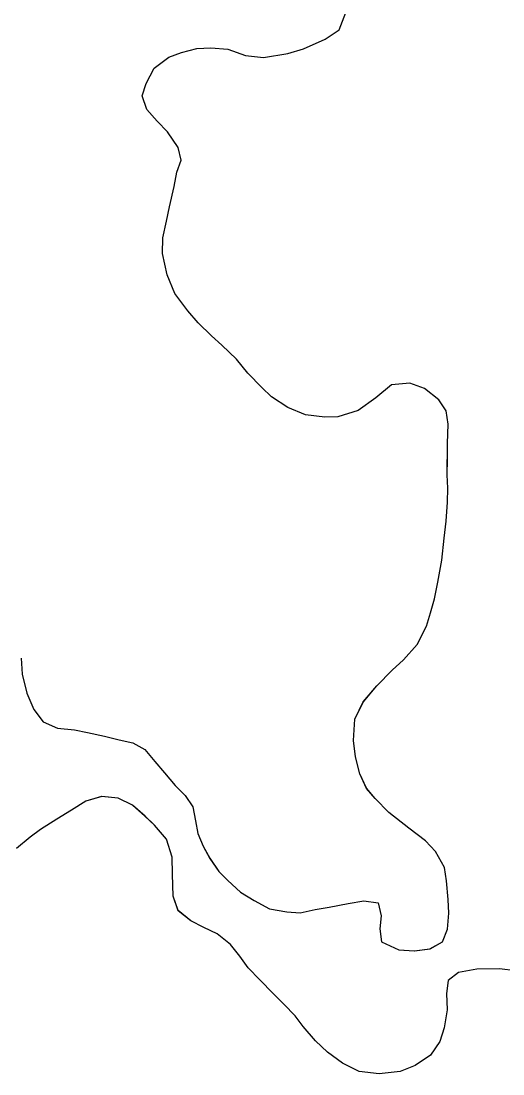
# Model space of a CAD drawing. Extents: x 3807117 to 3845308, y 337856 to 363736.
# Drawn here: x 3822991.1 to 3823103.6, y 344951.3 to 345197.4 of the extents above; entities that cross this region are included whole.
import ezdxf

# ---------------------------------------------------------------- set-up
doc = ezdxf.new("R2010")
doc.units = 0
doc.layers.add('V-TOPO-SHOR', color=7, linetype='Continuous')
doc.layers.add('V-WETL-SWMP', color=7, linetype='Continuous')

msp = doc.modelspace()

# ---------------------------------------------------------------- linework, layer by layer
at = {"layer": 'V-TOPO-SHOR'}
for points in [[(3823090.71, 345088.22), (3823090.63, 345091.37), (3823090.66, 345094.92), (3823090.69, 345098.68), (3823090.83, 345103.15), (3823090.34, 345106.3), (3823088.64, 345108.85), (3823085.31, 345111.52), (3823081.87, 345112.77), (3823077.6, 345112.4), (3823073.91, 345109.38), (3823069.83, 345106.36), (3823065.04, 345104.88), (3823062, 345104.8), (3823057.53, 345105.35), (3823053.38, 345107.1), (3823049.54, 345109.57), (3823047.32, 345111.73), (3823044, 345115.1), (3823041.39, 345118.38), (3823037.96, 345121.65), (3823035.54, 345123.81), (3823032.41, 345126.88), (3823030, 345129.64), (3823026.98, 345133.73), (3823025.19, 345138.11), (3823024.12, 345143.09), (3823024.15, 345146.75), (3823024.99, 345150.6), (3823025.73, 345153.95), (3823026.78, 345158.71), (3823027.42, 345162.06), (3823028.46, 345164.9), (3823027.77, 345167.85), (3823025.26, 345171.52), (3823022.84, 345173.98), (3823020.43, 345176.74), (3823019.33, 345179.9), (3823020.27, 345182.84), (3823022.13, 345186.38), (3823025.6, 345188.99), (3823028.56, 345190.08), (3823032.12, 345190.97), (3823035.37, 345191.15), (3823039.33, 345190.81), (3823043.48, 345189.35), (3823047.65, 345188.91), (3823053.34, 345189.78), (3823057, 345190.87), (3823062.1, 345193.16), (3823065.37, 345195.37), (3823066.93, 345199.42)], [(3822991.05, 345048.5), (3822991.33, 345044.74), (3822992.41, 345040.36), (3822994, 345036.49), (3822996.21, 345033.63), (3822999.55, 345032.18), (3823003.51, 345031.74), (3823006.55, 345031.1), (3823010.51, 345030.26), (3823013.95, 345029.42), (3823017.2, 345028.68), (3823019.93, 345027.14), (3823022.34, 345024.38), (3823024.56, 345021.72), (3823027.07, 345018.75), (3823029.39, 345016.4), (3823031.19, 345013.74), (3823031.78, 345010.49), (3823032.36, 345007.54), (3823033.56, 345004.58), (3823035.16, 345001.73), (3823037.27, 344998.66), (3823039.38, 344996.51), (3823042.31, 344993.85), (3823045.54, 344991.89), (3823049.08, 344989.93), (3823053.14, 344989.19), (3823056.28, 344988.96), (3823059.74, 344989.74), (3823063, 344990.33), (3823067.47, 344991.2), (3823071.14, 344991.78), (3823074.48, 344991.35), (3823075.17, 344988.3), (3823074.84, 344985.26), (3823075.22, 344982.2), (3823079.27, 344980.34), (3823082.92, 344980.11), (3823086.58, 344980.59), (3823089.54, 344982.19), (3823090.68, 344985.13), (3823091.02, 344988.88), (3823090.84, 344992.13), (3823090.47, 344996.5), (3823089.99, 344999.55), (3823087.89, 345003.33), (3823085.57, 345005.79), (3823081.63, 345008.76), (3823076.99, 345012.46), (3823073.77, 345015.73), (3823071.75, 345018.08), (3823070.16, 345021.45), (3823069.17, 345025.42), (3823068.7, 345029.28), (3823069.04, 345034.26), (3823071, 345038.3), (3823074.18, 345042.04), (3823077.77, 345045.66), (3823080.43, 345048.08), (3823083.61, 345051.71), (3823085.77, 345055.96), (3823086.71, 345059.1), (3823087.65, 345062.34), (3823088.4, 345066.3), (3823089.35, 345071.37), (3823089.9, 345076.54), (3823090.34, 345080.5), (3823090.68, 345084.97), (3823090.71, 345088.22)], [(3823106.65, 344975.45), (3823102.8, 344975.89), (3823097.52, 344975.83), (3823093.24, 344975.05), (3823090.79, 344973.14), (3823090.46, 344970.1), (3823090.63, 344966.34), (3823089.89, 344962.08), (3823088.85, 344958.94), (3823086.69, 344955.7), (3823083.11, 344953.3), (3823079.65, 344951.9), (3823074.67, 344951.33), (3823070, 344951.88), (3823066.16, 344953.84), (3823062.62, 344956.41), (3823059.8, 344959.07), (3823056.98, 344962.44), (3823055.07, 344964.9), (3823052.45, 344967.66), (3823049.93, 344970.12), (3823046.81, 344973.29), (3823044.09, 344976.16), (3823042.19, 344978.82), (3823039.97, 344981.57), (3823036.84, 344984.04), (3823033.71, 344985.59), (3823030.68, 344987.14), (3823027.75, 344989.49), (3823026.56, 344992.86), (3823026.4, 344998.04), (3823026.33, 345002), (3823025.04, 345006.17), (3823022.22, 345009.45), (3823020, 345011.6), (3823017.08, 345014.16), (3823013.74, 345015.81), (3823009.88, 345016.15), (3823006.22, 345015.06), (3823002.85, 345012.96), (3822999.38, 345010.85), (3822995.6, 345008.44), (3822993.15, 345006.64), (3822989.98, 345004.02)]]:
    msp.add_lwpolyline(points, dxfattribs=at)
at = {"layer": 'V-WETL-SWMP'}
for p, q in [((3823065.37, 345195.37), (3823066.93, 345199.42)), ((3823062.1, 345193.16), (3823065.37, 345195.37)), ((3823028.56, 345190.08), (3823032.12, 345190.97)), ((3823032.12, 345190.97), (3823035.37, 345191.15)), ((3823035.37, 345191.15), (3823039.33, 345190.81)), ((3823039.33, 345190.81), (3823043.48, 345189.35)), ((3823053.34, 345189.78), (3823057.01, 345190.87)), ((3823057.01, 345190.87), (3823062.1, 345193.16)), ((3823022.13, 345186.38), (3823025.61, 345188.99)), ((3823025.61, 345188.99), (3823028.56, 345190.08)), ((3823043.48, 345189.35), (3823047.65, 345188.91)), ((3823047.65, 345188.91), (3823053.34, 345189.78)), ((3823020.27, 345182.84), (3823022.13, 345186.38)), ((3823019.34, 345179.9), (3823020.27, 345182.84)), ((3823020.43, 345176.74), (3823019.34, 345179.9)), ((3823022.84, 345173.98), (3823020.43, 345176.74)), ((3823025.26, 345171.52), (3823022.84, 345173.98)), ((3823027.77, 345167.85), (3823025.26, 345171.52)), ((3823028.46, 345164.9), (3823027.77, 345167.85)), ((3823027.42, 345162.06), (3823028.46, 345164.9)), ((3823026.78, 345158.71), (3823027.42, 345162.06)), ((3823025.73, 345153.95), (3823026.78, 345158.71)), ((3823024.99, 345150.6), (3823025.73, 345153.95)), ((3823024.15, 345146.75), (3823024.99, 345150.6)), ((3823024.12, 345143.09), (3823024.15, 345146.75)), ((3823025.19, 345138.11), (3823024.12, 345143.09)), ((3823026.99, 345133.73), (3823025.19, 345138.11)), ((3823030, 345129.64), (3823026.99, 345133.73)), ((3823032.42, 345126.88), (3823030, 345129.64)), ((3823035.54, 345123.81), (3823032.42, 345126.88)), ((3823037.96, 345121.65), (3823035.54, 345123.81)), ((3823041.39, 345118.38), (3823037.96, 345121.65)), ((3823044, 345115.1), (3823041.39, 345118.38)), ((3823047.33, 345111.73), (3823044, 345115.1)), ((3823077.6, 345112.39), (3823073.92, 345109.38)), ((3823081.87, 345112.77), (3823077.6, 345112.39)), ((3823085.31, 345111.52), (3823081.87, 345112.77)), ((3823049.54, 345109.57), (3823047.33, 345111.73)), ((3823053.38, 345107.11), (3823049.54, 345109.57)), ((3823088.64, 345108.85), (3823085.31, 345111.52)), ((3823057.53, 345105.35), (3823053.38, 345107.11)), ((3823073.92, 345109.38), (3823069.83, 345106.36)), ((3823090.35, 345106.3), (3823088.64, 345108.85)), ((3823062, 345104.8), (3823057.53, 345105.35)), ((3823065.04, 345104.88), (3823062, 345104.8)), ((3823069.83, 345106.36), (3823065.04, 345104.88)), ((3823090.83, 345103.15), (3823090.35, 345106.3)), ((3823090.69, 345098.68), (3823090.83, 345103.15)), ((3823090.63, 345091.37), (3823090.69, 345098.68)), ((3823090.71, 345088.22), (3823090.63, 345091.37)), ((3823090.68, 345084.97), (3823090.71, 345088.22)), ((3823090.34, 345080.5), (3823090.68, 345084.97)), ((3823089.9, 345076.54), (3823090.34, 345080.5)), ((3823089.35, 345071.37), (3823089.9, 345076.54)), ((3823088.4, 345066.3), (3823089.35, 345071.37)), ((3823087.65, 345062.34), (3823088.4, 345066.3)), ((3823086.71, 345059.1), (3823087.65, 345062.34)), ((3823085.77, 345055.96), (3823086.71, 345059.1)), ((3823083.61, 345051.71), (3823085.77, 345055.96)), ((3823080.43, 345048.08), (3823083.61, 345051.71)), ((3822991.05, 345048.5), (3822991.33, 345044.74)), ((3823077.77, 345045.66), (3823080.43, 345048.08)), ((3823074.18, 345042.04), (3823077.77, 345045.66)), ((3822991.33, 345044.74), (3822992.41, 345040.36)), ((3823071.01, 345038.3), (3823074.18, 345042.04)), ((3822992.41, 345040.36), (3822994, 345036.49)), ((3823069.04, 345034.26), (3823071.01, 345038.3)), ((3822994, 345036.49), (3822996.21, 345033.63)), ((3822996.21, 345033.63), (3822999.55, 345032.18)), ((3823068.7, 345029.28), (3823069.04, 345034.26)), ((3822999.55, 345032.18), (3823003.51, 345031.74)), ((3823003.51, 345031.74), (3823006.55, 345031.11)), ((3823006.55, 345031.11), (3823010.51, 345030.26)), ((3823010.51, 345030.26), (3823013.95, 345029.42)), ((3823013.95, 345029.42), (3823017.2, 345028.68)), ((3823017.2, 345028.68), (3823019.93, 345027.14)), ((3823069.17, 345025.42), (3823068.7, 345029.28)), ((3823019.93, 345027.14), (3823022.34, 345024.38)), ((3823022.34, 345024.38), (3823024.56, 345021.72)), ((3823070.16, 345021.45), (3823069.17, 345025.42)), ((3823024.56, 345021.72), (3823027.07, 345018.75)), ((3823071.76, 345018.09), (3823070.16, 345021.45)), ((3823027.07, 345018.75), (3823029.39, 345016.4)), ((3823009.89, 345016.15), (3823006.22, 345015.06)), ((3823013.74, 345015.81), (3823009.89, 345016.15)), ((3823029.39, 345016.4), (3823031.2, 345013.74)), ((3823073.77, 345015.73), (3823071.76, 345018.09)), ((3823006.22, 345015.06), (3823002.85, 345012.96)), ((3823017.08, 345014.16), (3823013.74, 345015.81)), ((3823020.01, 345011.6), (3823017.08, 345014.16)), ((3823031.2, 345013.74), (3823031.78, 345010.49)), ((3823076.99, 345012.46), (3823073.77, 345015.73)), ((3823002.85, 345012.96), (3822999.38, 345010.85)), ((3823022.22, 345009.45), (3823020.01, 345011.6)), ((3823081.63, 345008.76), (3823076.99, 345012.46)), ((3822999.38, 345010.85), (3822995.6, 345008.44)), ((3823025.04, 345006.17), (3823022.22, 345009.45)), ((3823031.78, 345010.49), (3823032.36, 345007.54)), ((3823085.57, 345005.79), (3823081.63, 345008.76)), ((3822993.15, 345006.64), (3822989.98, 345004.02)), ((3822995.6, 345008.44), (3822993.15, 345006.64)), ((3823032.36, 345007.54), (3823033.56, 345004.58)), ((3823026.33, 345002), (3823025.04, 345006.17)), ((3823033.56, 345004.58), (3823035.16, 345001.72)), ((3823087.89, 345003.33), (3823085.57, 345005.79)), ((3823026.4, 344998.04), (3823026.33, 345002)), ((3823035.16, 345001.72), (3823037.27, 344998.66)), ((3823089.99, 344999.55), (3823087.89, 345003.33)), ((3823090.47, 344996.5), (3823089.99, 344999.55)), ((3823026.56, 344992.86), (3823026.4, 344998.04)), ((3823037.27, 344998.66), (3823039.38, 344996.51)), ((3823039.38, 344996.51), (3823042.31, 344993.85)), ((3823090.84, 344992.13), (3823090.47, 344996.5)), ((3823027.75, 344989.5), (3823026.56, 344992.86)), ((3823042.31, 344993.85), (3823045.54, 344991.89)), ((3823045.54, 344991.89), (3823049.08, 344989.93)), ((3823067.48, 344991.2), (3823071.14, 344991.78)), ((3823071.14, 344991.78), (3823074.48, 344991.35)), ((3823091.02, 344988.88), (3823090.84, 344992.13)), ((3823030.68, 344987.14), (3823027.75, 344989.5)), ((3823049.08, 344989.93), (3823053.14, 344989.19)), ((3823053.14, 344989.19), (3823056.28, 344988.96)), ((3823056.28, 344988.96), (3823059.74, 344989.74)), ((3823059.74, 344989.74), (3823063, 344990.33)), ((3823063, 344990.33), (3823067.48, 344991.2)), ((3823074.48, 344991.35), (3823075.17, 344988.3)), ((3823033.71, 344985.59), (3823030.68, 344987.14)), ((3823075.17, 344988.3), (3823074.84, 344985.25)), ((3823090.69, 344985.13), (3823091.02, 344988.88)), ((3823036.85, 344984.04), (3823033.71, 344985.59)), ((3823074.84, 344985.25), (3823075.22, 344982.2)), ((3823089.54, 344982.19), (3823090.69, 344985.13)), ((3823039.97, 344981.58), (3823036.85, 344984.04)), ((3823075.22, 344982.2), (3823079.27, 344980.34)), ((3823086.59, 344980.59), (3823089.54, 344982.19)), ((3823042.19, 344978.82), (3823039.97, 344981.58)), ((3823079.27, 344980.34), (3823082.93, 344980.11)), ((3823082.93, 344980.11), (3823086.59, 344980.59)), ((3823044.09, 344976.16), (3823042.19, 344978.82)), ((3823046.81, 344973.29), (3823044.09, 344976.16)), ((3823093.24, 344975.05), (3823090.79, 344973.14)), ((3823097.52, 344975.83), (3823093.24, 344975.05)), ((3823102.8, 344975.89), (3823097.52, 344975.83)), ((3823106.65, 344975.45), (3823102.8, 344975.89)), ((3823049.94, 344970.12), (3823046.81, 344973.29)), ((3823090.79, 344973.14), (3823090.46, 344970.1)), ((3823052.46, 344967.66), (3823049.94, 344970.12)), ((3823090.46, 344970.1), (3823090.63, 344966.34)), ((3823055.07, 344964.9), (3823052.46, 344967.66)), ((3823056.98, 344962.44), (3823055.07, 344964.9)), ((3823090.63, 344966.34), (3823089.89, 344962.08)), ((3823059.8, 344959.07), (3823056.98, 344962.44)), ((3823089.89, 344962.08), (3823088.85, 344958.94)), ((3823062.62, 344956.41), (3823059.8, 344959.07)), ((3823088.85, 344958.94), (3823086.69, 344955.7)), ((3823066.16, 344953.84), (3823062.62, 344956.41)), ((3823086.69, 344955.7), (3823083.11, 344953.3)), ((3823070, 344951.88), (3823066.16, 344953.84)), ((3823083.11, 344953.3), (3823079.65, 344951.9)), ((3823074.67, 344951.33), (3823070, 344951.88)), ((3823079.65, 344951.9), (3823074.67, 344951.33))]:
    msp.add_line(p, q, dxfattribs=at)

doc.saveas('drawing.dxf')
